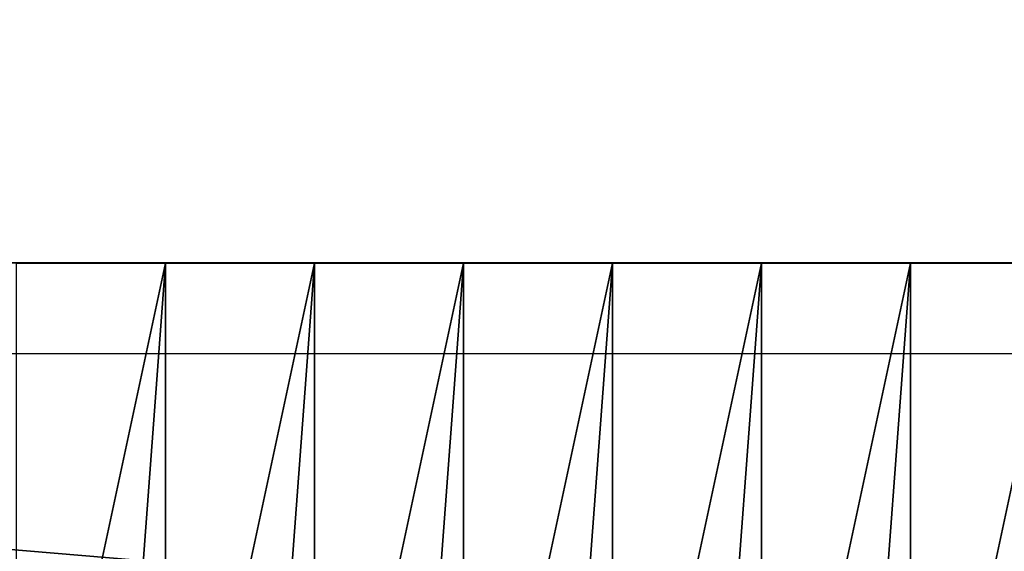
# Model space of a CAD drawing. Extents: x 22936 to 50368, y -4877 to 31080.
# Tile 486 of 601: x 47456 to 47674, y 5581 to 5699. Entities that reach past the tile are written whole.
import ezdxf

# ---------------------------------------------------------------- set-up
doc = ezdxf.new("R2010")
doc.units = 0
doc.layers.add('01_GROS_OEUVRE', color=251, linetype='CONTINUOUS')
doc.layers.add('08_AMENAGEMENTS_EXTERIEURS', color=253, linetype='CONTINUOUS')

# ---------------------------------------------------------------- blocks, each defined once
blk = doc.blocks.new('GROUPER_15')
at = {"layer": '08_AMENAGEMENTS_EXTERIEURS'}
blk.add_line((4729.78, 4024.79), (6582.22, 4024.79), dxfattribs=at)
mesh = blk.add_polyface(dxfattribs=at)
corners = [(4729.78, 4582.9), (4440.99, 3870.79), (4440.99, 4582.9), (4729.78, 4024.79), (4729.78, 3870.79), (6556.3, 3870.79), (6582.22, 4024.79)]
mesh.append_faces([[corners[k] for k in face] for face in [(0, 1, 2), (5, 3, 6)]], dxfattribs={"vtx0": -1})
mesh.append_faces([[corners[k] for k in face] for face in [(1, 3, 4)]], dxfattribs={"vtx0": -1, "vtx1": -1})
mesh.append_faces([[corners[k] for k in face] for face in [(1, 0, 3), (3, 5, 4)]], dxfattribs={"vtx0": -1, "vtx2": -1})
blk = doc.blocks.new('GROUPER_17')
at = {"layer": '08_AMENAGEMENTS_EXTERIEURS'}
mesh = blk.add_polyface(dxfattribs=at)
corners = [(16.45, 1860.4), (0, 1328), (0, 1844.55), (1795, 1328), (33.02, 1876.27), (49.71, 1892.12), (66.55, 1907.89), (83.55, 1923.55), (100.74, 1939.04), (118.11, 1954.33), (135.7, 1969.37), (153.53, 1984.11), (171.6, 1998.5), (189.93, 2012.5), (208.55, 2026.07), (227.46, 2039.16), (246.69, 2051.72), (266.25, 2063.72), (286.11, 2075.18), (306.26, 2086.08), (326.69, 2096.46), (347.37, 2106.3), (368.28, 2115.64), (389.4, 2124.46), (410.72, 2132.79), (432.21, 2140.64), (453.87, 2148), (475.66, 2154.9), (497.57, 2161.34), (519.59, 2167.33), (541.68, 2172.89), (563.84, 2178.01), (586.04, 2182.71), (608.27, 2187), (630.51, 2190.89), (652.73, 2194.39), (674.92, 2197.5), (697.06, 2200.25), (719.14, 2202.62), (741.15, 2204.62), (763.1, 2206.23), (785, 2207.43), (806.84, 2208.22), (828.63, 2208.57), (850.38, 2208.48), (872.08, 2207.93), (893.75, 2206.9), (915.39, 2205.39), (936.99, 2203.38), (958.57, 2200.86), (980.13, 2197.81), (1001.67, 2194.22), (1023.19, 2190.07), (1044.71, 2185.36), (1066.22, 2180.06), (1087.73, 2174.17), (1109.23, 2167.67), (1130.75, 2160.55), (1152.27, 2152.79), (1173.81, 2144.38), (1195.36, 2135.31), (1216.93, 2125.59), (1238.5, 2115.38), (1260.06, 2104.88), (1281.58, 2094.27), (1303.04, 2083.75), (1324.43, 2073.52), (1345.72, 2063.77), (1366.89, 2054.69), (1387.93, 2046.48), (1408.82, 2039.32), (1429.54, 2033.42), (1450.06, 2028.98), (1470.36, 2026.17), (1490.44, 2025.2), (1510.26, 2026.26), (1529.82, 2029.54), (1549.07, 2035.18), (1567.96, 2043.07), (1586.43, 2053.03), (1604.39, 2064.91), (1621.79, 2078.53), (1638.55, 2093.74), (1654.6, 2110.37), (1669.89, 2128.24), (1684.32, 2147.2), (1697.85, 2167.08), (1710.39, 2187.71), (1721.89, 2208.92), (1732.26, 2230.56), (1741.45, 2252.45), (1749.38, 2274.43), (1756.03, 2296.38), (1761.5, 2318.27), (1765.9, 2340.13), (1769.36, 2361.94), (1771.99, 2383.72), (1773.91, 2405.46), (1775.24, 2427.19), (1776.09, 2448.89), (1776.59, 2470.58), (1776.85, 2492.26), (1777, 2513.93), (2395.68, 2513.93), (1845, 75), (1845, 0), (1332.44, 6187.9), (953.84, 4324.79), (744.56, 6114.92), (1503.53, 4690.87), (1872.82, 4324.79), (2843.74, 4811.2), (2680.87, 4187.05), (193.79, -1456.02), (188.09, -1836.1), (174.84, -1645.82), (233.16, -2021.44), (244.41, -1272.11), (308.78, -2196.56), (325.25, -1099.34), (412.78, -2356.46), (434, -942.64), (3662.14, -2801.42), (567.57, -806.46), (722.14, -694.7), (893.31, -610.54), (1076.21, -556.38), (1155.38, -537.12), (1232.99, -512.33), (1308.66, -482.14), (1382.02, -446.69), (1452.7, -406.15), (1520.35, -360.74), (1584.63, -310.68), (1645.22, -256.21), (1701.82, -197.6), (1754.16, -135.16), (1801.96, -69.18), (1795, 75)]
mesh.append_faces([[corners[k] for k in face] for face in [(0, 1, 2), (106, 107, 108), (113, 114, 115)]], dxfattribs={"vtx0": -1})
mesh.append_faces([[corners[k] for k in face] for face in [(1, 0, 3), (104, 103, 105), (107, 109, 110), (110, 111, 112), (114, 113, 116), (116, 117, 118), (118, 119, 120), (120, 121, 122), (122, 112, 111)]], dxfattribs={"vtx0": -1, "vtx1": -1})
mesh.append_faces([[corners[k] for k in face] for face in [(3, 103, 104), (122, 105, 103)]], dxfattribs={"vtx0": -1, "vtx1": -1, "vtx2": -1})
mesh.append_faces([[corners[k] for k in face] for face in [(3, 0, 4), (3, 4, 5), (3, 5, 6), (3, 6, 7), (3, 7, 8), (3, 8, 9), (3, 9, 10), (3, 10, 11), (3, 11, 12), (3, 12, 13), (3, 13, 14), (3, 14, 15), (3, 15, 16), (3, 16, 17), (3, 17, 18), (3, 18, 19), (3, 19, 20), (3, 20, 21), (3, 21, 22), (3, 22, 23), (3, 23, 24), (3, 24, 25), (3, 25, 26), (3, 26, 27), (3, 27, 28), (3, 28, 29), (3, 29, 30), (3, 30, 31), (3, 31, 32), (3, 32, 33), (3, 33, 34), (3, 34, 35), (3, 35, 36), (3, 36, 37), (3, 37, 38), (3, 38, 39), (3, 39, 40), (3, 40, 41), (3, 41, 42), (3, 42, 43), (3, 43, 44), (3, 44, 45), (3, 45, 46), (3, 46, 47), (3, 47, 48), (3, 48, 49), (3, 49, 50), (3, 50, 51), (3, 51, 52), (3, 52, 53), (3, 53, 54), (3, 54, 55), (3, 55, 56), (3, 56, 57), (3, 57, 58), (3, 58, 59), (3, 59, 60), (3, 60, 61), (3, 61, 62), (3, 62, 63), (3, 63, 64), (3, 64, 65), (3, 65, 66), (3, 66, 67), (3, 67, 68), (3, 68, 69), (3, 69, 70), (3, 70, 71), (3, 71, 72), (3, 72, 73), (3, 73, 74), (3, 74, 75), (3, 75, 76), (3, 76, 77), (3, 77, 78), (3, 78, 79), (3, 79, 80), (3, 80, 81), (3, 81, 82), (3, 82, 83), (3, 83, 84), (3, 84, 85), (3, 85, 86), (3, 86, 87), (3, 87, 88), (3, 88, 89), (3, 89, 90), (3, 90, 91), (3, 91, 92), (3, 92, 93), (3, 93, 94), (3, 94, 95), (3, 95, 96), (3, 96, 97), (3, 97, 98), (3, 98, 99), (3, 99, 100), (3, 100, 101), (3, 101, 102), (3, 102, 103), (107, 106, 109), (110, 109, 111), (116, 113, 117), (118, 117, 119), (120, 119, 121), (122, 121, 123), (122, 123, 124), (122, 124, 125), (122, 125, 126), (122, 126, 127), (122, 127, 128), (122, 128, 129), (122, 129, 130), (122, 130, 131), (122, 131, 132), (122, 132, 133), (122, 133, 134), (122, 134, 135), (122, 135, 136), (122, 136, 137), (122, 137, 105), (122, 103, 112)]], dxfattribs={"vtx0": -1, "vtx2": -1})
mesh.append_faces([[corners[k] for k in face] for face in [(104, 138, 3)]], dxfattribs={"vtx2": -1})
blk = doc.blocks.new('GROUPER_122')
at = {"layer": '08_AMENAGEMENTS_EXTERIEURS'}
blk.add_line((6882.55, 501.38), (5029.79, 501.38), dxfattribs=at)
mesh = blk.add_polyface(dxfattribs=at)
corners = [(4865.77, 2632.41), (4440.58, 2433.55), (4420.06, 2562.46), (4529.79, 1059.49), (4741, 1059.49), (5029.79, 1059.49), (4894.7, 2450.68), (5779.35, 2591.51), (6882.55, 501.38), (5029.79, 501.38), (5988.63, 801.38), (6907.61, 801.38), (7602.54, 0), (6819.83, 133.42), (7715.66, 663.64), (3404.37, 2268.59), (164, 668.17), (0, 1757.09), (2762.33, 1059.49)]
mesh.append_faces([[corners[k] for k in face] for face in [(0, 1, 2), (5, 8, 9), (8, 12, 13), (12, 11, 14), (15, 16, 17)]], dxfattribs={"vtx0": -1})
mesh.append_faces([[corners[k] for k in face] for face in [(3, 0, 4), (4, 0, 5), (10, 5, 7), (16, 15, 18), (18, 15, 3)]], dxfattribs={"vtx0": -1, "vtx1": -1})
mesh.append_faces([[corners[k] for k in face] for face in [(1, 0, 3), (8, 5, 10), (12, 8, 11)]], dxfattribs={"vtx0": -1, "vtx1": -1, "vtx2": -1})
mesh.append_faces([[corners[k] for k in face] for face in [(5, 0, 6), (5, 6, 7), (8, 10, 11), (3, 15, 1)]], dxfattribs={"vtx0": -1, "vtx2": -1})
blk = doc.blocks.new('GROUPER_6')
at = {"layer": '01_GROS_OEUVRE', "color": 7}
for p, q in [((5115.02, 1734.33, 290), (5082.02, 1734.33, 290)), ((5148.02, 1734.33, 290), (5115.02, 1734.33, 290)), ((5181.02, 1734.33, 290), (5148.02, 1734.33, 290)), ((5214.02, 1734.33, 290), (5181.02, 1734.33, 290)), ((5247.02, 1734.33, 290), (5214.02, 1734.33, 290)), ((5280.02, 1734.33, 290), (5247.02, 1734.33, 290)), ((5313.02, 1734.33, 290), (5280.02, 1734.33, 290))]:
    blk.add_line(p, q, dxfattribs=at)
at = {"layer": '01_GROS_OEUVRE'}
for p, q in [((5082.02, 1734.33, 979.21), (5115.02, 1734.33, 979.21)), ((5082.02, 1734.33, 511), (5115.02, 1734.33, 511)), ((5115.02, 1734.33, 290), (5115.02, 1580.39, 290)), ((5115.02, 1734.33, 511), (5148.02, 1734.33, 511)), ((5115.02, 1734.33, 511), (5115.02, 1734.33, 290)), ((5115.02, 1734.33, 687), (5115.02, 1734.33, 511)), ((5115.02, 1734.33, 979.21), (5148.02, 1734.33, 979.21)), ((5115.02, 1291.71, 1279.08), (5115.02, 1734.33, 979.21)), ((5115.02, 1734.33, 932), (5115.02, 1734.33, 687)), ((5115.02, 1734.33, 979.21), (5115.02, 1734.33, 932)), ((5148.02, 1734.33, 290), (5148.02, 1580.39, 290)), ((5148.02, 1734.33, 511), (5181.02, 1734.33, 511)), ((5148.02, 1734.33, 756), (5148.02, 1734.33, 511)), ((5148.02, 1734.33, 979.21), (5148.02, 1734.33, 756)), ((5148.02, 1734.33, 979.21), (5181.02, 1734.33, 979.21)), ((5148.02, 1291.71, 1279.08), (5148.02, 1734.33, 979.21)), ((5148.02, 1734.33, 511), (5148.02, 1734.33, 290)), ((5181.02, 1734.33, 290), (5181.02, 1580.39, 290)), ((5181.02, 1734.33, 511), (5214.02, 1734.33, 511)), ((5181.02, 1734.33, 756), (5181.02, 1734.33, 511)), ((5181.02, 1734.33, 979.21), (5181.02, 1734.33, 756)), ((5181.02, 1734.33, 979.21), (5214.02, 1734.33, 979.21)), ((5181.02, 1291.71, 1279.08), (5181.02, 1734.33, 979.21)), ((5181.02, 1734.33, 511), (5181.02, 1734.33, 290)), ((5214.02, 1734.33, 290), (5214.02, 1580.39, 290)), ((5214.02, 1734.33, 979.21), (5214.02, 1734.33, 756)), ((5214.02, 1734.33, 756), (5214.02, 1734.33, 511)), ((5214.02, 1734.33, 979.21), (5247.02, 1734.33, 979.21)), ((5214.02, 1734.33, 511), (5214.02, 1734.33, 290)), ((5214.02, 1291.71, 1279.08), (5214.02, 1734.33, 979.21)), ((5247.02, 1734.33, 290), (5247.02, 1580.39, 290)), ((5247.02, 1734.33, 979.21), (5247.02, 1734.33, 756)), ((5247.02, 1734.33, 756), (5247.02, 1734.33, 511)), ((5247.02, 1734.33, 511), (5247.02, 1734.33, 290)), ((5247.02, 1734.33, 979.21), (5280.02, 1734.33, 979.21)), ((5247.02, 1291.71, 1279.08), (5247.02, 1734.33, 979.21)), ((5280.02, 1734.33, 290), (5280.02, 1580.39, 290)), ((5280.02, 1734.33, 687), (5280.02, 1734.33, 290)), ((5280.02, 1734.33, 979.21), (5280.02, 1734.33, 932)), ((5280.02, 1734.33, 932), (5280.02, 1734.33, 687)), ((5280.02, 1734.33, 979.21), (5313.02, 1734.33, 979.21)), ((5280.02, 1291.71, 1279.08), (5280.02, 1734.33, 979.21))]:
    blk.add_line(p, q, dxfattribs=at)
at = {"layer": '01_GROS_OEUVRE', "color": 251}
mesh = blk.add_polyface(dxfattribs=at)
corners = [(5115.02, 1734.33, 290), (5082.02, 1580.39, 290), (5082.02, 1734.33, 290), (5115.02, 1580.39, 290)]
mesh.append_faces([[corners[k] for k in face] for face in [(0, 1, 2), (1, 0, 3)]], dxfattribs={"vtx0": -1, "color": 251})
mesh = blk.add_polyface(dxfattribs=at)
corners = [(5082.02, 1734.33, 511), (5115.02, 1734.33, 290), (5082.02, 1734.33, 290), (5115.02, 1734.33, 511)]
mesh.append_faces([[corners[k] for k in face] for face in [(0, 1, 2), (1, 0, 3)]], dxfattribs={"vtx0": -1, "color": 251})
at = {"layer": '01_GROS_OEUVRE'}
mesh = blk.add_polyface(dxfattribs=at)
corners = [(5115.02, 1734.33, 979.21), (5082.02, 1291.71, 1279.08), (5082.02, 1734.33, 979.21), (5115.02, 1291.71, 1279.08)]
mesh.append_faces([[corners[k] for k in face] for face in [(0, 1, 2), (1, 0, 3)]], dxfattribs={"vtx0": -1})
at = {"layer": '01_GROS_OEUVRE', "color": 253}
mesh = blk.add_polyface(dxfattribs=at)
corners = [(5082.02, 1734.33, 756), (5115.02, 1734.33, 511), (5082.02, 1734.33, 511), (5115.02, 1734.33, 687), (5115.02, 1734.33, 932), (5082.02, 1734.33, 979.21), (5115.02, 1734.33, 979.21)]
mesh.append_faces([[corners[k] for k in face] for face in [(0, 1, 2), (4, 5, 6)]], dxfattribs={"vtx0": -1, "color": 253})
mesh.append_faces([[corners[k] for k in face] for face in [(1, 0, 3), (3, 0, 4)]], dxfattribs={"vtx0": -1, "vtx1": -1, "color": 253})
mesh.append_faces([[corners[k] for k in face] for face in [(4, 0, 5)]], dxfattribs={"vtx0": -1, "vtx2": -1, "color": 253})
at = {"layer": '01_GROS_OEUVRE', "color": 251}
mesh = blk.add_polyface(dxfattribs=at)
corners = [(5148.02, 1734.33, 290), (5115.02, 1580.39, 290), (5115.02, 1734.33, 290), (5148.02, 1580.39, 290)]
mesh.append_faces([[corners[k] for k in face] for face in [(0, 1, 2), (1, 0, 3)]], dxfattribs={"vtx0": -1, "color": 251})
mesh = blk.add_polyface(dxfattribs=at)
corners = [(5115.02, 1734.33, 511), (5148.02, 1734.33, 290), (5115.02, 1734.33, 290), (5148.02, 1734.33, 511)]
mesh.append_faces([[corners[k] for k in face] for face in [(0, 1, 2), (1, 0, 3)]], dxfattribs={"vtx0": -1, "color": 251})
at = {"layer": '01_GROS_OEUVRE'}
mesh = blk.add_polyface(dxfattribs=at)
corners = [(5148.02, 1734.33, 979.21), (5115.02, 1291.71, 1279.08), (5115.02, 1734.33, 979.21), (5148.02, 1291.71, 1279.08)]
mesh.append_faces([[corners[k] for k in face] for face in [(0, 1, 2), (1, 0, 3)]], dxfattribs={"vtx0": -1})
at = {"layer": '01_GROS_OEUVRE', "color": 253}
mesh = blk.add_polyface(dxfattribs=at)
corners = [(5115.02, 1734.33, 687), (5148.02, 1734.33, 511), (5115.02, 1734.33, 511), (5148.02, 1734.33, 756), (5115.02, 1734.33, 932), (5148.02, 1734.33, 979.21), (5115.02, 1734.33, 979.21)]
mesh.append_faces([[corners[k] for k in face] for face in [(0, 1, 2), (5, 4, 6)]], dxfattribs={"vtx0": -1, "color": 253})
mesh.append_faces([[corners[k] for k in face] for face in [(1, 0, 3), (3, 4, 5)]], dxfattribs={"vtx0": -1, "vtx1": -1, "color": 253})
mesh.append_faces([[corners[k] for k in face] for face in [(3, 0, 4)]], dxfattribs={"vtx0": -1, "vtx2": -1, "color": 253})
mesh = blk.add_polyface(dxfattribs=at)
corners = [(5148.02, 1734.33, 756), (5181.02, 1734.33, 511), (5148.02, 1734.33, 511), (5181.02, 1734.33, 756), (5148.02, 1734.33, 979.21), (5181.02, 1734.33, 979.21)]
mesh.append_faces([[corners[k] for k in face] for face in [(0, 1, 2), (3, 4, 5)]], dxfattribs={"vtx0": -1, "color": 253})
mesh.append_faces([[corners[k] for k in face] for face in [(1, 0, 3)]], dxfattribs={"vtx0": -1, "vtx1": -1, "color": 253})
mesh.append_faces([[corners[k] for k in face] for face in [(3, 0, 4)]], dxfattribs={"vtx0": -1, "vtx2": -1, "color": 253})
at = {"layer": '01_GROS_OEUVRE', "color": 251}
mesh = blk.add_polyface(dxfattribs=at)
corners = [(5181.02, 1734.33, 290), (5148.02, 1580.39, 290), (5148.02, 1734.33, 290), (5181.02, 1580.39, 290)]
mesh.append_faces([[corners[k] for k in face] for face in [(0, 1, 2), (1, 0, 3)]], dxfattribs={"vtx0": -1, "color": 251})
at = {"layer": '01_GROS_OEUVRE'}
mesh = blk.add_polyface(dxfattribs=at)
corners = [(5181.02, 1734.33, 979.21), (5148.02, 1291.71, 1279.08), (5148.02, 1734.33, 979.21), (5181.02, 1291.71, 1279.08)]
mesh.append_faces([[corners[k] for k in face] for face in [(0, 1, 2), (1, 0, 3)]], dxfattribs={"vtx0": -1})
at = {"layer": '01_GROS_OEUVRE', "color": 251}
mesh = blk.add_polyface(dxfattribs=at)
corners = [(5148.02, 1734.33, 511), (5181.02, 1734.33, 290), (5148.02, 1734.33, 290), (5181.02, 1734.33, 511)]
mesh.append_faces([[corners[k] for k in face] for face in [(0, 1, 2), (1, 0, 3)]], dxfattribs={"vtx0": -1, "color": 251})
mesh = blk.add_polyface(dxfattribs=at)
corners = [(5214.02, 1734.33, 290), (5181.02, 1580.39, 290), (5181.02, 1734.33, 290), (5214.02, 1580.39, 290)]
mesh.append_faces([[corners[k] for k in face] for face in [(0, 1, 2), (1, 0, 3)]], dxfattribs={"vtx0": -1, "color": 251})
at = {"layer": '01_GROS_OEUVRE', "color": 253}
mesh = blk.add_polyface(dxfattribs=at)
corners = [(5181.02, 1734.33, 756), (5214.02, 1734.33, 511), (5181.02, 1734.33, 511), (5214.02, 1734.33, 756), (5181.02, 1734.33, 979.21), (5214.02, 1734.33, 979.21)]
mesh.append_faces([[corners[k] for k in face] for face in [(0, 1, 2), (3, 4, 5)]], dxfattribs={"vtx0": -1, "color": 253})
mesh.append_faces([[corners[k] for k in face] for face in [(1, 0, 3)]], dxfattribs={"vtx0": -1, "vtx1": -1, "color": 253})
mesh.append_faces([[corners[k] for k in face] for face in [(3, 0, 4)]], dxfattribs={"vtx0": -1, "vtx2": -1, "color": 253})
at = {"layer": '01_GROS_OEUVRE', "color": 251}
mesh = blk.add_polyface(dxfattribs=at)
corners = [(5181.02, 1734.33, 511), (5214.02, 1734.33, 290), (5181.02, 1734.33, 290), (5214.02, 1734.33, 511)]
mesh.append_faces([[corners[k] for k in face] for face in [(0, 1, 2), (1, 0, 3)]], dxfattribs={"vtx0": -1, "color": 251})
at = {"layer": '01_GROS_OEUVRE'}
mesh = blk.add_polyface(dxfattribs=at)
corners = [(5214.02, 1734.33, 979.21), (5181.02, 1291.71, 1279.08), (5181.02, 1734.33, 979.21), (5214.02, 1291.71, 1279.08)]
mesh.append_faces([[corners[k] for k in face] for face in [(0, 1, 2), (1, 0, 3)]], dxfattribs={"vtx0": -1})
at = {"layer": '01_GROS_OEUVRE', "color": 253}
mesh = blk.add_polyface(dxfattribs=at)
corners = [(5247.02, 1734.33, 290), (5214.02, 1580.39, 290), (5214.02, 1734.33, 290), (5247.02, 1580.39, 290)]
mesh.append_faces([[corners[k] for k in face] for face in [(0, 1, 2), (1, 0, 3)]], dxfattribs={"vtx0": -1, "color": 253})
mesh = blk.add_polyface(dxfattribs=at)
corners = [(5214.02, 1734.33, 511), (5247.02, 1734.33, 290), (5214.02, 1734.33, 290), (5247.02, 1734.33, 511), (5214.02, 1734.33, 756), (5247.02, 1734.33, 756), (5214.02, 1734.33, 979.21), (5247.02, 1734.33, 979.21)]
mesh.append_faces([[corners[k] for k in face] for face in [(0, 1, 2), (5, 6, 7)]], dxfattribs={"vtx0": -1, "color": 253})
mesh.append_faces([[corners[k] for k in face] for face in [(1, 0, 3), (3, 4, 5)]], dxfattribs={"vtx0": -1, "vtx1": -1, "color": 253})
mesh.append_faces([[corners[k] for k in face] for face in [(3, 0, 4), (5, 4, 6)]], dxfattribs={"vtx0": -1, "vtx2": -1, "color": 253})
at = {"layer": '01_GROS_OEUVRE'}
mesh = blk.add_polyface(dxfattribs=at)
corners = [(5247.02, 1734.33, 979.21), (5214.02, 1291.71, 1279.08), (5214.02, 1734.33, 979.21), (5247.02, 1291.71, 1279.08)]
mesh.append_faces([[corners[k] for k in face] for face in [(0, 1, 2), (1, 0, 3)]], dxfattribs={"vtx0": -1})
at = {"layer": '01_GROS_OEUVRE', "color": 253}
mesh = blk.add_polyface(dxfattribs=at)
corners = [(5280.02, 1734.33, 290), (5247.02, 1580.39, 290), (5247.02, 1734.33, 290), (5280.02, 1580.39, 290)]
mesh.append_faces([[corners[k] for k in face] for face in [(0, 1, 2), (1, 0, 3)]], dxfattribs={"vtx0": -1, "color": 253})
mesh = blk.add_polyface(dxfattribs=at)
corners = [(5247.02, 1734.33, 511), (5280.02, 1734.33, 290), (5247.02, 1734.33, 290), (5280.02, 1734.33, 687), (5247.02, 1734.33, 756), (5280.02, 1734.33, 932), (5247.02, 1734.33, 979.21), (5280.02, 1734.33, 979.21)]
mesh.append_faces([[corners[k] for k in face] for face in [(0, 1, 2), (5, 6, 7)]], dxfattribs={"vtx0": -1, "color": 253})
mesh.append_faces([[corners[k] for k in face] for face in [(1, 0, 3), (3, 4, 5)]], dxfattribs={"vtx0": -1, "vtx1": -1, "color": 253})
mesh.append_faces([[corners[k] for k in face] for face in [(3, 0, 4), (5, 4, 6)]], dxfattribs={"vtx0": -1, "vtx2": -1, "color": 253})
at = {"layer": '01_GROS_OEUVRE'}
mesh = blk.add_polyface(dxfattribs=at)
corners = [(5280.02, 1734.33, 979.21), (5247.02, 1291.71, 1279.08), (5247.02, 1734.33, 979.21), (5280.02, 1291.71, 1279.08)]
mesh.append_faces([[corners[k] for k in face] for face in [(0, 1, 2), (1, 0, 3)]], dxfattribs={"vtx0": -1})
at = {"layer": '01_GROS_OEUVRE', "color": 253}
mesh = blk.add_polyface(dxfattribs=at)
corners = [(5313.02, 1734.33, 290), (5280.02, 1580.39, 290), (5280.02, 1734.33, 290), (5313.02, 1580.39, 290)]
mesh.append_faces([[corners[k] for k in face] for face in [(0, 1, 2), (1, 0, 3)]], dxfattribs={"vtx0": -1, "color": 253})
mesh = blk.add_polyface(dxfattribs=at)
corners = [(5280.02, 1734.33, 687), (5313.02, 1734.33, 290), (5280.02, 1734.33, 290), (5313.02, 1734.33, 511), (5313.02, 1734.33, 690), (5280.02, 1734.33, 932), (5313.02, 1734.33, 756), (5313.02, 1734.33, 979.21), (5280.02, 1734.33, 979.21)]
mesh.append_faces([[corners[k] for k in face] for face in [(0, 1, 2), (7, 5, 8)]], dxfattribs={"vtx0": -1, "color": 253})
mesh.append_faces([[corners[k] for k in face] for face in [(1, 0, 3), (3, 0, 4), (4, 5, 6), (6, 5, 7)]], dxfattribs={"vtx0": -1, "vtx1": -1, "color": 253})
mesh.append_faces([[corners[k] for k in face] for face in [(4, 0, 5)]], dxfattribs={"vtx0": -1, "vtx2": -1, "color": 253})
at = {"layer": '01_GROS_OEUVRE'}
mesh = blk.add_polyface(dxfattribs=at)
corners = [(5313.02, 1734.33, 979.21), (5280.02, 1291.71, 1279.08), (5280.02, 1734.33, 979.21), (5313.02, 1291.71, 1279.08)]
mesh.append_faces([[corners[k] for k in face] for face in [(0, 1, 2), (1, 0, 3)]], dxfattribs={"vtx0": -1})

msp = doc.modelspace()

# ---------------------------------------------------------------- linework, layer by layer
at = {"layer": '01_GROS_OEUVRE'}
for p, q in [((46951.15, 5624.66, 960), (48550.54, 5624.66, 960)), ((47673.19, 5624.66, 290), (47673.19, 5624.66, 295))]:
    msp.add_line(p, q, dxfattribs=at)

# ---------------------------------------------------------------- block references
at = {"layer": '01_GROS_OEUVRE', "color": 251}
msp.add_blockref('GROUPER_6', (42373.17, 3910.33), dxfattribs=at)
at = {"layer": '08_AMENAGEMENTS_EXTERIEURS', "color": 54}
msp.add_blockref('GROUPER_17', (46706.19, 1619.93), dxfattribs=at)
at = {"layer": '08_AMENAGEMENTS_EXTERIEURS', "color": 9}
msp.add_blockref('GROUPER_122', (41671.41, 5143.34), dxfattribs=at)
at = {"layer": '08_AMENAGEMENTS_EXTERIEURS', "color": 254}
msp.add_blockref('GROUPER_15', (41971.41, 1619.93), dxfattribs=at)

doc.saveas('drawing.dxf')
